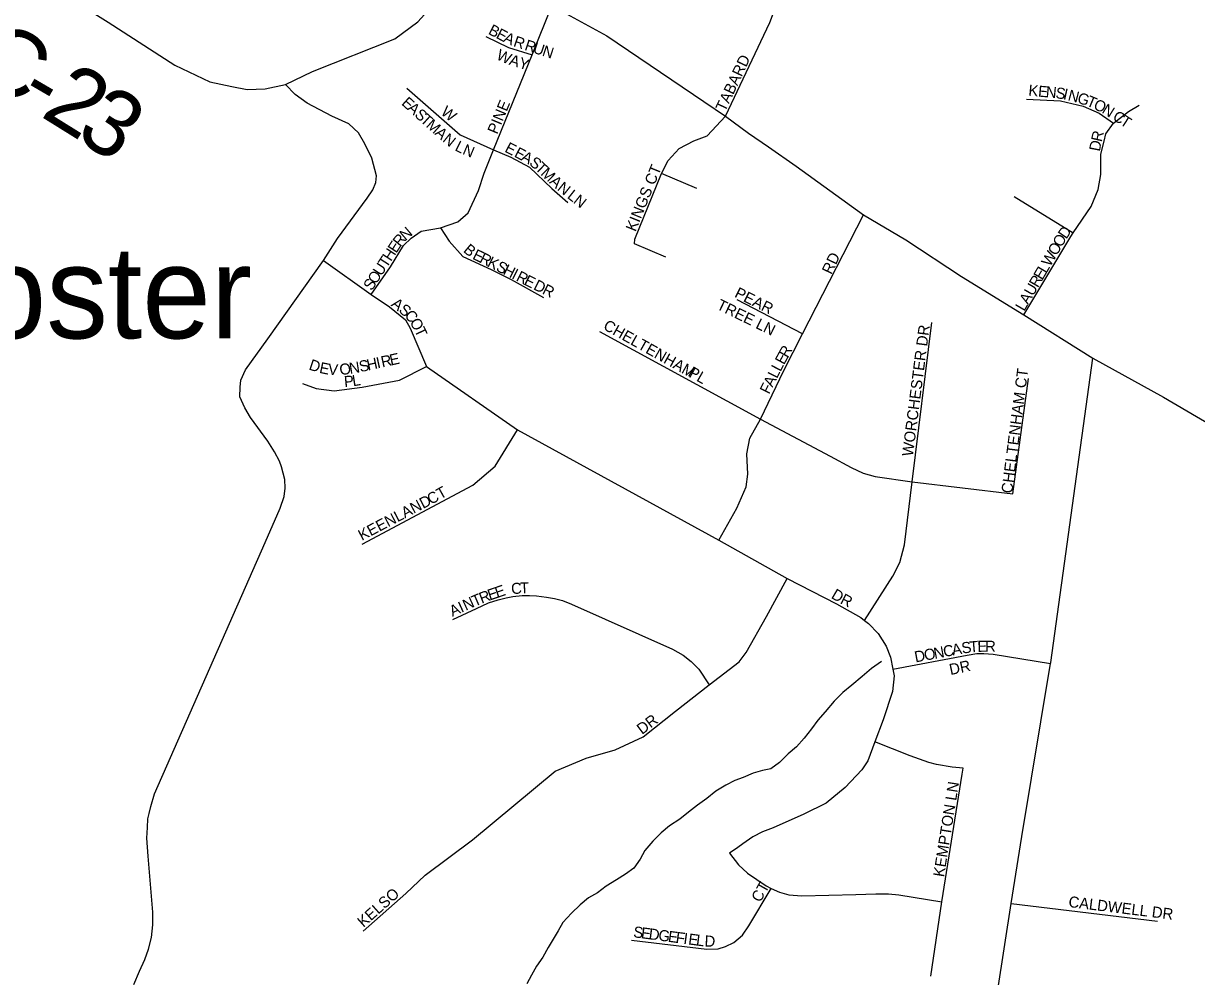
# Model space of a CAD drawing. Extents: x 1310247 to 1664935, y 284496 to 704931.
# Drawn here: x 1473471 to 1478771, y 481504 to 485810 of the extents above; entities that cross this region are included whole.
import ezdxf

# ---------------------------------------------------------------- set-up
doc = ezdxf.new("R2010")
doc.units = 0
for name, color, linetype in [('GM_P_State_Location', 7, 'Continuous'), ('GM_X_County_Road_Text', 7, 'Continuous'), ('GM_X_County_Subdivision_Text', 7, 'Continuous'), ('GM_X_Interstate_Route', 7, 'Continuous'), ('GM_X_Minor_River_Text', 7, 'Continuous'), ('GM_X_State_Location', 7, 'Continuous'), ('GM_X_Township_Road', 7, 'Continuous')]:
    doc.layers.add(name, color=color, linetype=linetype)

msp = doc.modelspace()

# ---------------------------------------------------------------- linework, layer by layer
at = {"layer": 'GM_X_County_Road_Text'}
for points in [[(1473450, 486045.2), (1473539.1, 485994), (1473643.3, 485936.4), (1473749.5, 485881.3), (1473854.4, 485815.8), (1474154.5, 485621.8), (1474313.1, 485547.1), (1474413, 485526.1), (1474481.5, 485511.7), (1474563.5, 485515.6), (1474654.6, 485534.6), (1474776.5, 485593), (1475149.3, 485741.2), (1475253, 485817.5), (1475354.7, 485931.6), (1475446.7, 485991.6), (1475548.7, 486013.6), (1475610.6, 485995.6), (1475696.6, 485963.6), (1475857.7, 485889.2), (1476107.3, 485753.7), (1476642.7, 485391.1), (1476747.2, 485315.2), (1476837.7, 485252.4)], [(1473969.1, 481468), (1473994.6, 481528.8), (1474018.8, 481581.7), (1474036, 481627.8), (1474049.7, 481680), (1474056.2, 481737.6), (1474055.8, 481795.1), (1474033.9, 482048.2), (1474028.8, 482129.9), (1474031, 482178.1), (1474033.5, 482217.3), (1474038.9, 482240.7), (1474046.8, 482273.1), (1474062.7, 482329.3), (1474563.3, 483465.2), (1474630.6, 483620), (1474648.6, 483673.6), (1474653.7, 483711.4), (1474651.9, 483750.3), (1474636.7, 483807.5), (1474627.4, 483833.1), (1474605.8, 483875.2), (1474574.5, 483923), (1474497.5, 484029.6), (1474470.8, 484074.2), (1474449.2, 484123.9), (1474449.9, 484167.1), (1474453.5, 484198), (1474473.7, 484244.8), (1474575.2, 484385.9), (1474826.8, 484739.9), (1474889.8, 484839.3), (1475023.5, 485021.5), (1475049.1, 485057.9), (1475062.9, 485092.2), (1475066.1, 485122.4), (1475044.5, 485202.3), (1475013.7, 485265.9), (1474985.5, 485315.7), (1474940.9, 485356.3), (1474864.9, 485391.1), (1474752.9, 485450.1), (1474698.5, 485490), (1474654.6, 485534.6)], [(1476837.7, 485252.4), (1476963, 485165.5), (1477266, 484946.2), (1477457.6, 484833), (1477709, 484667.2), (1477990.7, 484494.3), (1478302.6, 484298.2), (1478621.6, 484121.8), (1478833.3, 483998.3), (1478923.9, 483950.5), (1478985.7, 483921.9), (1479032.4, 483904.8), (1479064.4, 483895.8), (1479122.6, 483885), (1479203.7, 483872.1), (1479323.9, 483858), (1479578.9, 483843.7), (1479632.3, 483838.1)]]:
    msp.add_lwpolyline(points, dxfattribs=at)
at = {"layer": 'GM_X_County_Subdivision_Text'}
msp.add_lwpolyline([(1477811, 481035.1), (1477934.1, 481834.1), (1477982, 482136.5), (1478112, 482918.5), (1478112.9, 482923.3), (1478302.6, 484298.2)], dxfattribs=at)
at = {"layer": 'GM_X_Minor_River_Text'}
for points in [[(1477347.8, 482927.3), (1477303.2, 482896), (1477260.5, 482860.5), (1477213.7, 482821.2), (1477173, 482787.7), (1477134.2, 482748.2), (1477093.3, 482700.8), (1477060.6, 482663.2), (1477031.9, 482623.5), (1476999.1, 482582), (1476964.3, 482542.4), (1476925.7, 482511), (1476887, 482471.5), (1476848.4, 482442), (1476810.1, 482434.6), (1476767.8, 482423.2), (1476723.3, 482403.9), (1476685, 482390.5), (1476644.5, 482369), (1476599.9, 482341.7), (1476559.3, 482308.2), (1476516.7, 482278.8), (1476476, 482247.4), (1476437.4, 482215.9), (1476390.7, 482184.6), (1476352.1, 482153.1), (1476339.3, 482140)], [(1476339.3, 482140), (1476315.4, 482115.6), (1476278.6, 482074.1), (1476257.9, 482034.3), (1476229.1, 481994.7), (1476190.6, 481967.2), (1476150, 481941.8), (1476103.4, 481912.5), (1476064.8, 481883), (1476024.3, 481859.6), (1475985.7, 481828.1), (1475946.9, 481790.6), (1475908.1, 481749.1), (1475887.4, 481711.4), (1475864.8, 481673.6), (1475842.1, 481635.9), (1475817.3, 481592.2), (1475788.5, 481550.5), (1475765.8, 481510.8), (1475745.1, 481471)]]:
    msp.add_lwpolyline(points, dxfattribs=at)
at = {"layer": 'GM_X_State_Location'}
for points in [[(1476642.7, 485391.1), (1476843.7, 485814), (1476939.2, 486071.3)], [(1475042.4, 484586), (1475128.8, 484710), (1475188.7, 484806.5), (1475222.7, 484839.9), (1475268.7, 484871.9), (1475356, 484886.5), (1475433.8, 484914), (1475479.7, 484954.6), (1475527.3, 485055.4), (1475553.1, 485134.2), (1475595, 485239.1), (1475769, 485667.9), (1475857.7, 485889.2)], [(1475560.6, 485751.7), (1475662.6, 485701.7), (1475769, 485667.9)], [(1475202.8, 485517.7), (1475444.7, 485307.8), (1475595, 485239.1)], [(1477990.7, 484494.3), (1478203.5, 484847.7), (1478214.4, 484864), (1478295.5, 484983.9), (1478327.6, 485060), (1478339.6, 485128.1), (1478339.6, 485220.2), (1478353.6, 485278.3), (1478361.6, 485312.3), (1478395.6, 485360.3), (1478463.7, 485412.4), (1478511.7, 485440.4)], [(1478003.3, 485468.5), (1478157.4, 485460.5), (1478259.5, 485436.4), (1478331.6, 485404.4), (1478395.6, 485360.3)], [(1476373.7, 484754.6), (1476231.6, 484814.7), (1476233.6, 484835.7), (1476353.7, 485132.1), (1476383.7, 485191.2), (1476433.8, 485245.2), (1476499.8, 485279.3), (1476561, 485301.9), (1476642.7, 485391.1)], [(1475595, 485239.1), (1475673.8, 485206.4), (1475757.5, 485160.4), (1475858.6, 485063.9), (1475930.5, 485001.9)], [(1476513.2, 485064.4), (1476353.7, 485132.1)], [(1477947.2, 485027.9), (1478214.4, 484864)], [(1476612.4, 483476), (1476694.3, 483620.2), (1476736.3, 483716.5), (1476743.7, 483774.3), (1476739.1, 483866.2), (1476753.5, 483936.7), (1476800.9, 484022.6), (1476906.1, 484241.9), (1476991.1, 484407.5), (1477266, 484946.2)], [(1475356, 484886.5), (1475394.7, 484825.9), (1475456.7, 484757.9), (1475584.6, 484697.9), (1475674.6, 484654), (1475820.6, 484572)], [(1474826.8, 484739.9), (1475042.4, 484586)], [(1475042.4, 484586), (1475124.8, 484530), (1475196.5, 484470.9), (1475218.4, 484434), (1475292.8, 484261)], [(1476991.1, 484407.5), (1476696, 484560.9)], [(1477486.9, 483739.8), (1477574.9, 484459.6)], [(1476073.2, 484419), (1476800.9, 484022.6), (1477116.3, 483855.4), (1477211.4, 483804.3), (1477265.3, 483778.4), (1477319.3, 483763.2), (1477486.9, 483739.8), (1477941.5, 483684.6)], [(1474732.2, 484182.9), (1474794, 484161.3), (1474875.4, 484150.5), (1475001.4, 484167.1), (1475170.5, 484198.8), (1475292.8, 484261)], [(1475292.8, 484261), (1475702.6, 483974.1)], [(1477941.5, 483684.6), (1478012.6, 484206.7)], [(1475000.8, 483458.3), (1475500.7, 483724.2), (1475602.6, 483810.2), (1475702.6, 483974.1)], [(1475702.6, 483974.1), (1476612.4, 483476)], [(1477271.8, 483113), (1477399.4, 483313), (1477431.3, 483374.6), (1477451.8, 483454.4), (1477486.9, 483739.8)], [(1476612.4, 483476), (1476921.4, 483301.9)], [(1475005.2, 481709.3), (1475199.2, 481879.1), (1475286.5, 481961.6), (1475500, 482121.7), (1475873.5, 482432.2), (1476014.1, 482490.4), (1476145.1, 482529.2), (1476271.2, 482587.5), (1476416.8, 482703.9), (1476570, 482822.2), (1476705.2, 482926.6), (1476736.7, 482968.5), (1476829.1, 483130.9), (1476921.4, 483301.9)], [(1476921.4, 483301.9), (1477145.2, 483188.3), (1477254.7, 483126.7), (1477271.8, 483113)], [(1475410.9, 483116.9), (1475518, 483167.7), (1475572.7, 483192), (1475616, 483205.8), (1475651.4, 483215.3), (1475682.8, 483221.1), (1475724.4, 483225.7), (1475757.2, 483225.7), (1475789.7, 483224.4), (1475833.9, 483218.8), (1475870.9, 483212.6), (1475907, 483203.5), (1475947.9, 483187.4), (1476403.1, 482982.9), (1476452.3, 482956.1), (1476487.6, 482927.2), (1476523, 482892.5), (1476570, 482822.2)], [(1477271.8, 483113), (1477288.8, 483099.4), (1477332.2, 483053.8), (1477368.6, 482996.8), (1477389.1, 482946.6), (1477399.2, 482893.3)], [(1477399.2, 482893.3), (1477734.5, 482956.2), (1477778.7, 482963.1), (1477810.8, 482964), (1477853.2, 482961.4), (1478112, 482918.5)], [(1477399.2, 482893.3), (1477405.1, 482862.3), (1477398.3, 482791.7), (1477355, 482664), (1477318.1, 482564.2)], [(1477318.1, 482564.2), (1477286.6, 482479.4), (1477259.2, 482438.3), (1477184, 482358.6), (1477097.4, 482287.9), (1476997.1, 482237.7), (1476858.1, 482176.2), (1476810.6, 482158.3), (1476766.9, 482135.2), (1476721.3, 482103.3), (1476699, 482087.7), (1476660.6, 482061.9), (1476701.9, 482008.7), (1476741.8, 481971.1), (1476826.1, 481914.1), (1476848.9, 481901.5)], [(1477620.5, 481841.2), (1477712.9, 482419), (1477717.1, 482445.7), (1477667.8, 482450.2), (1477596.8, 482462.3), (1477562.1, 482471), (1477477.2, 482502.2), (1477318.1, 482564.2)], [(1476219, 481668.2), (1476558.4, 481628.1), (1476609.9, 481629.1), (1476643.3, 481639.6), (1476680.4, 481658.6), (1476720.5, 481692), (1476749.1, 481733.9), (1476848.9, 481901.5)], [(1476848.9, 481901.5), (1476886.7, 481885), (1476928.7, 481874.2), (1476988, 481868.5), (1477231.9, 481875.3), (1477323, 481877.6), (1477380, 481878.2), (1477426.8, 481873.1), (1477620.5, 481841.2)], [(1477570.8, 481505.9), (1477620.5, 481841.2)], [(1477934.1, 481834.1), (1478594.6, 481754.1)]]:
    msp.add_lwpolyline(points, dxfattribs=at)

# ---------------------------------------------------------------- texts
at = {"layer": 'GM_P_State_Location'}
for s, rotation, p in [('B', 332.5661, (1475567.4, 485764.5)), ('E', 332.5433, (1475602.5, 485746.3)), ('A', 335.0017, (1475635.9, 485729)), ('R', 341.3351, (1475681.4, 485708.2)), ('W', 335.947, (1475604.2, 485650.2)), ('R', 341.9491, (1475732, 485691.3)), ('U', 341.9775, (1475769.6, 485679)), ('N', 341.9797, (1475811.5, 485665.4)), ('A', 341.9635, (1475661.8, 485624.8)), ('Y', 342.8187, (1475704.4, 485610.9)), ('TABARD', 64.8016, (1476641.3, 485408.2)), ('K', 354.8788, (1478010.2, 485484)), ('E', 354.8575, (1478054, 485480)), ('N', 354.8679, (1478089.1, 485476.9)), ('S', 352.0786, (1478132.3, 485473)), ('I', 347.3527, (1478166.1, 485468.4)), ('N', 345.4177, (1478187.1, 485463.7)), ('G', 342.6017, (1478229.1, 485452.8)), ('T', 337.7165, (1478270, 485440)), ('E', 317.9492, (1475175.9, 485446.3)), ('A', 317.9492, (1475202.1, 485422.7)), ('W', 321.3482, (1475353.3, 485402.7)), ('PINE', 67.5183, (1475611.5, 485306.6)), ('O', 334.0312, (1478301.8, 485427)), ('N', 328.1104, (1478340.2, 485408.4)), ('S', 317.9492, (1475234.7, 485393.2)), ('T', 317.9492, (1475260.9, 485369.6)), ('M', 317.9492, (1475287, 485346)), ('C', 327.1655, (1478388.4, 485378.1)), ('T', 327.1633, (1478421.7, 485356.6)), ('A', 317.9492, (1475326.2, 485310.7)), ('R', 76.9945, (1478342.7, 485272.5)), ('N', 321.1525, (1475361.2, 485279.2)), ('L', 333.9656, (1475416.9, 485238)), ('E', 332.4209, (1475641.8, 485232.3)), ('D', 79.2044, (1478334.5, 485229.8)), ('N', 337.1689, (1475451.3, 485221.3)), ('E', 332.4146, (1475684.7, 485209.9)), ('A', 331.4209, (1475715.7, 485193.7)), ('S', 322.1682, (1475752.6, 485173.8)), ('T', 316.7006, (1475779.4, 485153.1)), ('KINGS CT', 67.8666, (1476236.3, 484866.5)), ('M', 316.3652, (1475805, 485129)), ('A', 318.3166, (1475844.6, 485091.3)), ('N', 321.4588, (1475879.7, 485060.1)), ('L', 321.545, (1475924.5, 485024.4)), ('N', 321.5556, (1475952.1, 485002.5)), ('R', 50.9344, (1475173.6, 484797.7)), ('N', 40.3429, (1475196.8, 484826.7)), ('O', 59.7184, (1478161, 484795.7)), ('D', 55.631, (1478182.7, 484833)), ('H', 56.9402, (1475131.2, 484732.4)), ('E', 56.9464, (1475155.2, 484769.3)), ('B', 319.9519, (1475455.1, 484780.9)), ('O', 59.7373, (1478138.9, 484757.8)), ('T', 56.9306, (1475111.9, 484702.9)), ('E', 333.7239, (1475496.4, 484748.3)), ('R', 333.435, (1475527.9, 484732.7)), ('K', 333.4154, (1475563.3, 484715)), ('RD', 64.8032, (1477121.5, 484673.1)), ('W', 59.7412, (1478110, 484708.3)), ('O', 56.9221, (1475063.9, 484629.2)), ('U', 56.9221, (1475087.9, 484666)), ('S', 333.4362, (1475602.7, 484695.3)), ('H', 333.4154, (1475634.1, 484679.6)), ('I', 333.4634, (1475673.5, 484659.9)), ('R', 333.435, (1475693.2, 484650.1)), ('E', 59.7298, (1478074.5, 484647.5)), ('L', 59.7243, (1478092.3, 484677.9)), ('S', 56.9314, (1475044.7, 484599.7)), ('E', 333.4227, (1475728.6, 484632.3)), ('D', 333.4198, (1475771.9, 484610.7)), ('R', 333.4412, (1475811.3, 484591)), ('U', 59.7184, (1478032.4, 484575.3)), ('R', 59.7347, (1478054.6, 484613.3)), ('PEAR', 333.435, (1476680.4, 484576.5)), ('A', 59.7288, (1478010.2, 484537.3)), ('A', 321.7532, (1475128.6, 484536.2)), ('S', 321.7433, (1475163.1, 484509)), ('TREE LN', 333.8858, (1476598.9, 484522.2)), ('L', 59.7298, (1477992.5, 484506.9)), ('C', 313.0594, (1475189.3, 484488.5)), ('O', 298.9506, (1475214.4, 484462.2)), ('T', 295.5021, (1475235.4, 484424.4)), ('CHELTENHAM', 330.7714, (1476086.8, 484431.2)), ('WORCHESTER DR', 82.6323, (1477489.7, 483852.2)), ('E', 12.2392, (1475130.7, 484264.4)), ('E', 61.431, (1476907.5, 484265.1)), ('R', 61.186, (1476924.3, 484295.9)), ('D', 341.6065, (1474757.2, 484247.6)), ('E', 348.2266, (1474805, 484232.1)), ('V', 354.9472, (1474845.8, 484224)), ('O', 8.6743, (1474902.7, 484220.5)), ('N', 8.7407, (1474946.2, 484227.1)), ('S', 12.3774, (1474993.1, 484234.5)), ('H', 12.2443, (1475027.5, 484242)), ('I', 12.2443, (1475070.5, 484251.3)), ('R', 12.2338, (1475092, 484256)), ('L', 62.2618, (1476891.2, 484234.1)), ('P', 4.9792, (1474921.5, 484167.1)), ('L', 9.1593, (1474960.4, 484170.7)), ('PL', 330.2568, (1476469.7, 484220)), ('A', 63.2981, (1476855.8, 484163.5)), ('L', 63.3074, (1476875.5, 484202.9)), ('CHELTENHAM CT', 82.6305, (1477938.5, 483685)), ('F', 63.3128, (1476840, 484132.1)), ('CT', 29.3506, (1475312, 483634.8)), ('KEENLAND', 27.5815, (1474999.9, 483472.1)), ('E', 18.9187, (1475577.6, 483202.6)), ('E', 19.0924, (1475611.1, 483214)), ('C', 4.693, (1475676.5, 483231.2)), ('T', 1.9401, (1475715.3, 483234.4)), ('D', 329.1487, (1477117, 483216.4)), ('N', 24.5416, (1475469.5, 483156.6)), ('T', 23.2524, (1475509.3, 483174.7)), ('R', 21.1927, (1475541.2, 483188.4)), ('R', 332.7899, (1477157.8, 483192.2)), ('A', 24.5416, (1475409.5, 483129.1)), ('I', 24.5582, (1475449.5, 483147.4)), ('N', 10.5941, (1477588.2, 482939.2)), ('C', 10.5999, (1477631.4, 482947.3)), ('A', 10.5941, (1477670.4, 482954.6)), ('S', 8.9996, (1477713.3, 482962.6)), ('T', 5.0336, (1477747.1, 482968)), ('E', 0.7377, (1477781.2, 482971.1)), ('R', 0.1214, (1477816.2, 482971.5)), ('D', 10.5941, (1477501.7, 482923.1)), ('O', 10.5941, (1477544.9, 482931.1)), ('DR', 11.8817, (1477659.8, 482866.1)), ('DR', 36.8743, (1476265.8, 482595.7)), ('KEMPTON LN', 80.9607, (1477630.5, 481951.7)), ('CT', 60.6494, (1476800, 481836)), ('KELSO', 41.4222, (1475006.8, 481724.1)), ('CALDWELL DR', 353.0183, (1478191, 481818.7)), ('S', 352.5191, (1476224.3, 481682.3)), ('E', 352.5382, (1476259.2, 481677.8)), ('D', 352.5252, (1476294.1, 481673.2)), ('G', 352.5252, (1476337.7, 481667.5)), ('E', 352.5382, (1476381.3, 481661.7)), ('F', 352.5191, (1476416.2, 481657.2)), ('I', 352.5315, (1476451.1, 481652.6)), ('E', 352.5191, (1476472.9, 481649.7)), ('L', 352.769, (1476508.1, 481645.1)), ('D', 357.8199, (1476547.8, 481640.3))]:
    msp.add_text(s, height=50, rotation=rotation, dxfattribs=at).set_placement(p)
at = {"layer": 'GM_X_Interstate_Route'}
msp.add_text('Foster', height=417, rotation=0, dxfattribs=at).set_placement((1472923, 484387.6))
at = {"layer": 'GM_X_Township_Road'}
for s, rotation, p in [('C', 330.4768, (1473224.6, 485575.7)), ('2', 328.1071, (1473542.6, 485393.8)), ('-', 329.7284, (1473438.1, 485454.7)), ('3', 326.7314, (1473697.9, 485297.2))]:
    msp.add_text(s, height=300, rotation=rotation, dxfattribs=at).set_placement(p)

doc.saveas('drawing.dxf')
